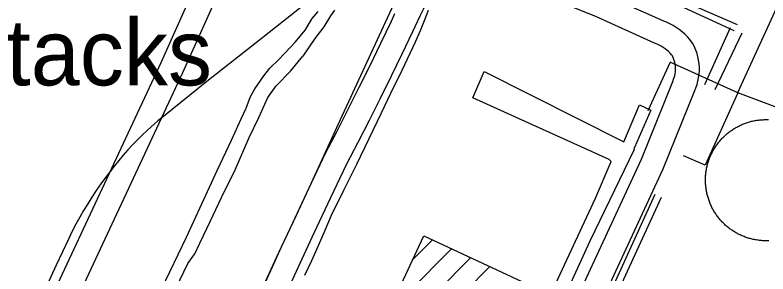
# Model space of a CAD drawing. Extents: x 3677843 to 3715951, y 511991 to 537744.
# Drawn here: x 3710285 to 3711233, y 525170 to 525496 of the extents above; entities that cross this region are included whole.
import ezdxf

# ---------------------------------------------------------------- set-up
doc = ezdxf.new("R2010")
doc.units = 0
for name, color, linetype in [('V-BLDG-IDEN', 7, 'Continuous'), ('V-BLDG-OTLN', 7, 'Continuous'), ('V-DOMW-TANK', 7, 'Continuous'), ('V-RAIL-TRAK', 7, 'Continuous'), ('V-ROAD-CNTR', 7, 'Continuous'), ('V-TOPO-SHOR', 7, 'Continuous'), ('V-UTIL-LINE', 7, 'Continuous')]:
    doc.layers.add(name, color=color, linetype=linetype)

msp = doc.modelspace()

# ---------------------------------------------------------------- linework, layer by layer
at = {"layer": 'V-BLDG-OTLN'}
for p, q in [((3710785.87, 525188.21), (3710810.93, 525213.26)), ((3710755.02, 525121.99), (3710835.05, 525202.03)), ((3710724.16, 525055.78), (3710859.17, 525190.79)), ((3710693.3, 524989.57), (3710883.28, 525179.55))]:
    msp.add_line(p, q, dxfattribs=at)
msp.add_lwpolyline([(3710626.65, 524846.54), (3710799.94, 525218.39), (3710941.57, 525152.39), (3710768.47, 524780.96)], close=True, dxfattribs=at)
at = {"layer": 'V-DOMW-TANK'}
for points in [[(3711173.46, 525338.4), (3711174.34, 525339.39), (3711175.25, 525340.37), (3711176.17, 525341.32), (3711177.1, 525342.27), (3711178.06, 525343.19), (3711179.02, 525344.1), (3711180.01, 525344.99), (3711181.01, 525345.87), (3711182.02, 525346.73), (3711183.05, 525347.57), (3711184.1, 525348.39), (3711185.16, 525349.2), (3711186.23, 525349.98), (3711187.31, 525350.75), (3711188.41, 525351.49), (3711189.52, 525352.22), (3711190.65, 525352.93), (3711191.79, 525353.62), (3711192.94, 525354.29), (3711194.09, 525354.94), (3711195.27, 525355.57), (3711196.45, 525356.17), (3711197.64, 525356.76), (3711198.84, 525357.32), (3711200.06, 525357.87), (3711201.28, 525358.39), (3711202.51, 525358.9), (3711203.75, 525359.38), (3711205, 525359.84), (3711206.25, 525360.27), (3711207.52, 525360.69), (3711208.79, 525361.08), (3711210.06, 525361.45), (3711211.35, 525361.8), (3711212.64, 525362.13), (3711213.93, 525362.43), (3711215.23, 525362.71), (3711216.54, 525362.97), (3711217.85, 525363.21), (3711219.16, 525363.42), (3711220.48, 525363.61), (3711221.79, 525363.78), (3711223.12, 525363.92), (3711224.44, 525364.04), (3711225.77, 525364.14), (3711227.1, 525364.21), (3711228.43, 525364.26), (3711229.75, 525364.29), (3711231.09, 525364.3), (3711232.42, 525364.28), (3711233.75, 525364.24)], [(3711158.62, 525263.73), (3711158.21, 525264.99), (3711157.81, 525266.26), (3711157.44, 525267.54), (3711157.09, 525268.82), (3711156.76, 525270.1), (3711156.45, 525271.4), (3711156.17, 525272.7), (3711155.91, 525274), (3711155.67, 525275.31), (3711155.46, 525276.62), (3711155.27, 525277.94), (3711155.1, 525279.26), (3711154.95, 525280.58), (3711154.83, 525281.9), (3711154.73, 525283.22), (3711154.66, 525284.55), (3711154.6, 525285.88), (3711154.57, 525287.21), (3711154.57, 525288.54), (3711154.58, 525289.87), (3711154.62, 525291.2), (3711154.69, 525292.52), (3711154.77, 525293.85), (3711154.88, 525295.17), (3711155.02, 525296.5), (3711155.17, 525297.82), (3711155.35, 525299.13), (3711155.55, 525300.44), (3711155.78, 525301.76), (3711156.02, 525303.06), (3711156.29, 525304.36), (3711156.59, 525305.66), (3711156.9, 525306.95), (3711157.24, 525308.23), (3711157.6, 525309.51), (3711157.98, 525310.78), (3711158.39, 525312.05), (3711158.82, 525313.31), (3711159.26, 525314.56), (3711159.74, 525315.8), (3711160.23, 525317.04), (3711160.74, 525318.26), (3711161.28, 525319.48), (3711161.83, 525320.68), (3711162.41, 525321.88), (3711163.01, 525323.06), (3711163.63, 525324.24), (3711164.27, 525325.41), (3711164.93, 525326.56), (3711165.61, 525327.7), (3711166.31, 525328.83), (3711167.02, 525329.95), (3711167.76, 525331.05), (3711168.52, 525332.15), (3711169.3, 525333.22), (3711170.1, 525334.29), (3711170.91, 525335.34), (3711171.74, 525336.37), (3711172.59, 525337.39), (3711173.46, 525338.4)], [(3711234.48, 525212.09), (3711233.15, 525212.04), (3711231.82, 525212.01), (3711230.49, 525212.01), (3711229.16, 525212.02), (3711227.83, 525212.07), (3711226.5, 525212.13), (3711225.18, 525212.22), (3711223.85, 525212.33), (3711222.52, 525212.46), (3711221.2, 525212.62), (3711219.89, 525212.8), (3711218.57, 525213.01), (3711217.26, 525213.23), (3711215.95, 525213.48), (3711214.65, 525213.75), (3711213.35, 525214.05), (3711212.06, 525214.36), (3711210.77, 525214.7), (3711209.49, 525215.06), (3711208.22, 525215.45), (3711206.95, 525215.85), (3711205.69, 525216.28), (3711204.44, 525216.73), (3711203.19, 525217.2), (3711201.96, 525217.7), (3711200.73, 525218.21), (3711199.51, 525218.75), (3711198.31, 525219.3), (3711197.11, 525219.88), (3711195.92, 525220.48), (3711194.74, 525221.1), (3711193.58, 525221.74), (3711192.42, 525222.4), (3711191.28, 525223.08), (3711190.14, 525223.78), (3711189.03, 525224.5), (3711187.92, 525225.24), (3711186.83, 525226), (3711185.74, 525226.78), (3711184.68, 525227.57), (3711183.63, 525228.39), (3711182.59, 525229.22), (3711181.56, 525230.07), (3711180.56, 525230.94), (3711179.56, 525231.82), (3711178.59, 525232.72), (3711177.63, 525233.65), (3711176.68, 525234.58), (3711175.75, 525235.54), (3711174.84, 525236.5), (3711173.95, 525237.49), (3711173.07, 525238.49), (3711172.21, 525239.5), (3711171.37, 525240.53), (3711170.54, 525241.58), (3711169.74, 525242.64), (3711168.95, 525243.71), (3711168.18, 525244.79), (3711167.43, 525245.89), (3711166.7, 525247), (3711165.99, 525248.13), (3711165.3, 525249.27), (3711164.63, 525250.41), (3711163.98, 525251.57), (3711163.35, 525252.74), (3711162.74, 525253.93), (3711162.15, 525255.12), (3711161.58, 525256.32), (3711161.04, 525257.53), (3711160.51, 525258.75), (3711160.01, 525259.99), (3711159.52, 525261.22), (3711159.06, 525262.47), (3711158.62, 525263.73)]]:
    msp.add_lwpolyline(points, dxfattribs=at)
at = {"layer": 'V-RAIL-TRAK'}
for points in [[(3710695.61, 525545.6), (3710595.3, 525466.02), (3710526.66, 525412.37), (3710472.11, 525368.16), (3710465.32, 525362.64), (3710460.46, 525358.48), (3710452.15, 525351.11), (3710445.76, 525345.12), (3710439.52, 525338.98), (3710433.43, 525332.7), (3710427.49, 525326.28), (3710421.7, 525319.71), (3710416.06, 525313.02), (3710410.59, 525306.19), (3710405.27, 525299.24), (3710399.22, 525291.38), (3710393.35, 525283.38), (3710387.66, 525275.26), (3710382.16, 525267), (3710376.84, 525258.63), (3710371.71, 525250.14), (3710366.78, 525241.53), (3710362.04, 525232.81), (3710357.5, 525223.99), (3710353.17, 525215.07), (3710337.35, 525181.39), (3710321.75, 525147.6)], [(3710764.27, 525514.63), (3710694.73, 525363.85), (3710676.39, 525323.72), (3710657.88, 525283.68), (3710639.18, 525243.71), (3710620.3, 525203.84), (3710609.1, 525178.99), (3710597.71, 525154.23)], [(3710805.59, 525501.44), (3710801.29, 525490.35), (3710795.28, 525475.87), (3710789.03, 525461.48), (3710782.53, 525447.2), (3710775.8, 525433.03), (3710768.84, 525418.98), (3710761.64, 525405.04), (3710746.4, 525372.59), (3710730.95, 525340.24), (3710715.27, 525308), (3710699.38, 525275.86), (3710683.28, 525243.84), (3710675.25, 525224.79), (3710666.99, 525205.83), (3710658.49, 525186.99), (3710649.75, 525168.25)]]:
    msp.add_lwpolyline(points, dxfattribs=at)
at = {"layer": 'V-ROAD-CNTR'}
for points in [[(3709714.96, 523872.95), (3709764.25, 523915.84), (3709816.66, 523979.52), (3709869.63, 524081.3), (3709943.66, 524239.88), (3710059.84, 524484.16), (3710203.8, 524796.06), (3710342.6, 525094.03), (3710496.82, 525423.49), (3710562.35, 525570.18), (3710587.58, 525610.67), (3710651.91, 525656.21), (3710707.72, 525702.43), (3710739.12, 525743.09), (3710774.11, 525816.81), (3710805.5, 525883.42), (3710810.37, 525916.49), (3710795.57, 525947.59), (3710753.03, 525969.89)], [(3709742.67, 523936.83), (3709791.5, 523996.16), (3709842.72, 524094.58), (3709916.52, 524252.67), (3710032.68, 524496.89), (3710176.59, 524808.68), (3710315.42, 525106.72), (3710469.54, 525435.97), (3710535.8, 525584.29), (3710565.31, 525631.66), (3710633.65, 525680.04), (3710686.01, 525723.41), (3710713.41, 525758.87), (3710746.99, 525829.64), (3710776.47, 525892.19), (3710779.36, 525911.83), (3710772.78, 525925.66), (3710717.57, 525954.6)], [(3710823.78, 525554.6), (3710822.97, 525553), (3710812.06, 525530.74), (3710799.1, 525502.78), (3710795.19, 525494.48), (3710785.87, 525474.71), (3710772.45, 525446.73), (3710758.85, 525418.83), (3710745.06, 525391.03), (3710731.1, 525363.32), (3710716.95, 525335.7), (3710702.77, 525308.47), (3710682.2, 525265.18), (3710661.72, 525221.58), (3710641.42, 525177.89), (3710621.31, 525134.12), (3710601.31, 525090.1), (3710532.13, 524945.19), (3710463.96, 524798.06), (3710426.8, 524717.14)], [(3711023.65, 525134.68), (3711101.45, 525302.64), (3711141.03, 525400.85), (3711142.5, 525404.31), (3711143.94, 525408.47), (3711145.1, 525412.72), (3711145.98, 525417.04), (3711146.56, 525421.4), (3711146.86, 525425.79), (3711146.86, 525430.19), (3711146.56, 525434.58), (3711145.98, 525438.94), (3711145.11, 525443.25), (3711143.94, 525447.51), (3711142.5, 525451.67), (3711140.79, 525455.71), (3711138.35, 525460.54), (3711134.85, 525464.99), (3711131.79, 525468.42), (3711128.54, 525471.67), (3711125.1, 525474.72), (3711121.49, 525477.55), (3711117.72, 525480.17), (3711113.78, 525482.57), (3711109.72, 525484.72), (3711105.54, 525486.62), (3711102.06, 525487.97), (3711029.28, 525520.84)], [(3710996.45, 525147.34), (3711073.91, 525314.55), (3711113.3, 525412.31), (3711114.49, 525415.1), (3711115.27, 525417.36), (3711115.9, 525419.67), (3711116.38, 525422.02), (3711116.7, 525424.4), (3711116.86, 525426.79), (3711116.86, 525429.19), (3711116.7, 525431.59), (3711116.38, 525433.96), (3711115.9, 525436.31), (3711115.27, 525438.62), (3711114.49, 525440.89), (3711113.55, 525443.1), (3711112.92, 525444.34), (3711111.84, 525445.72), (3711109.97, 525447.82), (3711107.98, 525449.81), (3711105.88, 525451.67), (3711103.66, 525453.41), (3711101.35, 525455.02), (3711098.95, 525456.47), (3711096.47, 525457.79), (3711093.9, 525458.96), (3711090.47, 525460.28), (3711017.45, 525493.26), (3710987.07, 525505.61)], [(3710763.25, 525497.09), (3710758.77, 525487.59), (3710745.44, 525459.79), (3710731.93, 525432.07), (3710718.23, 525404.45), (3710704.35, 525376.91), (3710690.29, 525349.47), (3710675.91, 525321.84), (3710655.08, 525277.99), (3710634.54, 525234.28), (3710614.19, 525190.48), (3710594.02, 525146.59), (3710574.12, 525102.77), (3710504.98, 524957.96), (3710436.71, 524810.63), (3710399.54, 524729.65)]]:
    msp.add_lwpolyline(points, dxfattribs=at)
at = {"layer": 'V-TOPO-SHOR'}
for points in [[(3710261.72, 524699.83), (3710292.45, 524762.23), (3710325.45, 524844.45), (3710371.25, 524937.17), (3710412.97, 525029.31), (3710469.76, 525151.19), (3710501.06, 525216.5), (3710539.89, 525300.47), (3710557.85, 525338.38), (3710570.02, 525365.2), (3710576.4, 525378.62), (3710581.61, 525393.19), (3710587.41, 525403.11), (3710598.43, 525419.44), (3710605.98, 525428.78), (3710617.61, 525439.88), (3710638.53, 525462.06), (3710650.72, 525476.65), (3710659.43, 525491.24), (3710666.98, 525499.99)], [(3710687.36, 525501.79), (3710682.72, 525494.79), (3710674.01, 525480.79), (3710662.98, 525466.2), (3710647.89, 525444.03)], [(3710295.44, 524726.71), (3710323.26, 524787.94), (3710341.8, 524827.59), (3710364.98, 524878.91), (3710387, 524926.14), (3710415.39, 524990.87), (3710438.58, 525035.19), (3710460.61, 525078.94), (3710487.25, 525145.4), (3710493.03, 525162.31), (3710502.89, 525183.3), (3710511.6, 525195.56), (3710517.97, 525208.97), (3710531.3, 525236.96), (3710548.69, 525273.7), (3710561.45, 525298.2), (3710579.98, 525341.93), (3710592.15, 525367), (3710603.74, 525392.08), (3710614.19, 525406.67), (3710632.21, 525425.35), (3710647.89, 525444.03)]]:
    msp.add_lwpolyline(points, dxfattribs=at)
at = {"layer": 'V-UTIL-LINE'}
for p, q in [((3711185.62, 525479.73), (3711153.23, 525408.02)), ((3711200.2, 525472.94), (3711166.29, 525401.87)), ((3711195.27, 525397.9), (3711195.44, 525398.27)), ((3711064.72, 525326.85), (3711065.19, 525329.22)), ((3711090.68, 525270.17), (3711018.91, 525112.41)), ((3711098.89, 525266.31), (3711026.21, 525109.05))]:
    msp.add_line(p, q, dxfattribs=at)
for points in [[(3711194.92, 525483.57), (3711077.91, 525534.4), (3710967.03, 525588.09)], [(3711195.44, 525398.27), (3711281.94, 525586.78), (3711307.88, 525574.71)], [(3711190.68, 525475.99), (3711084.08, 525525.43), (3710992.64, 525566.38), (3710988.4, 525559.27), (3710944.81, 525578.57)], [(3711255.76, 525375.34), (3711195.27, 525397.9), (3711110.32, 525436.52), (3711082.07, 525375.4)], [(3710986.91, 524416.58), (3711027.76, 524552.5), (3711033.39, 524574.29), (3710901.71, 524620.83), (3710746.33, 524684.35), (3710775.98, 524753.04), (3710837.67, 524880.97), (3710897.47, 525010.31), (3710957.73, 525140.13), (3711016.12, 525265.69), (3711035.89, 525311.64), (3711033.52, 525314), (3710861.54, 525391.68), (3710876.13, 525424.84), (3711051.92, 525336.29), (3711071.68, 525382.71), (3711085.9, 525376.12), (3711065.19, 525329.22)], [(3711195.27, 525397.9), (3711154.05, 525307.24), (3711127.13, 525318.75)], [(3711064.72, 525326.85), (3711009.15, 525211.72), (3710948.42, 525079.53), (3710888.62, 524949.24), (3710886.25, 524949.71), (3710828.8, 524831.26), (3710775.6, 524713.76), (3710763.83, 524687.7), (3710870.4, 524651.52), (3711013.93, 524597.9), (3711053.72, 524583.8), (3711027.9, 524495.71)]]:
    msp.add_lwpolyline(points, dxfattribs=at)

# ---------------------------------------------------------------- texts
at = {"layer": 'V-BLDG-IDEN'}
msp.add_text('Stacks', height=83, dxfattribs=at).set_placement((3710200.31, 525407.32))

doc.saveas('drawing.dxf')
